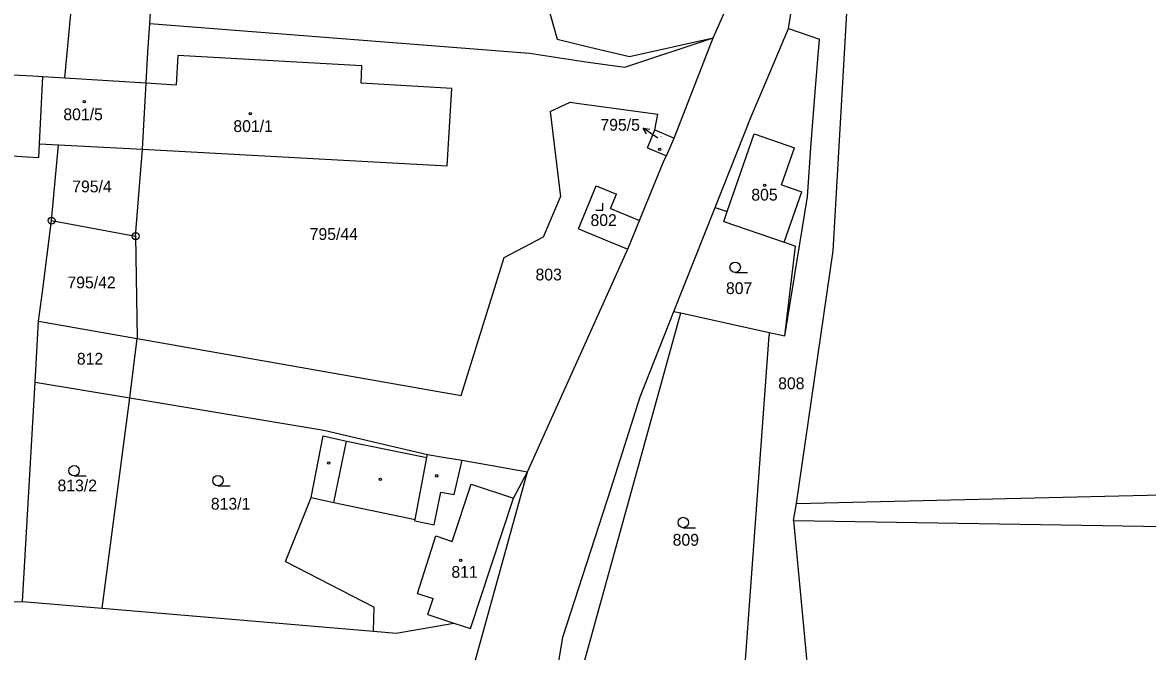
# Model space of a CAD drawing. Extents: x -779596 to -776743, y -1030330 to -1024513.
# Drawn here: x -777841 to -777678.9, y -1025297.1 to -1025206.5 of the extents above; entities that cross this region are included whole.
import ezdxf

# ---------------------------------------------------------------- set-up
doc = ezdxf.new("R2010")
doc.units = 0
for name, color, linetype in [('hranice parcel', 7, 'Continuous'), ('hranice vnitřní', 7, 'Continuous'), ('kultura', 7, 'Continuous'), ('Kód', 7, 'Continuous'), ('č_ parcel šipka', 7, 'Continuous'), ('č_pacel stav_', 7, 'Continuous'), ('č_parcel poz_', 7, 'Continuous')]:
    doc.layers.add(name, color=color, linetype=linetype)

msp = doc.modelspace()

# ---------------------------------------------------------------- linework, layer by layer
at = {"layer": 'hranice parcel'}
for points in [[(-777730.63, -1025207.41), (-777726.21, -1025179.94)], [(-777834.9, -1025214.5), (-777832.51, -1025188.88)], [(-777822.68, -1025206.68), (-777821.69, -1025190.24)], [(-777766.21, -1025200.87), (-777763.95, -1025208.94)], [(-777741.51, -1025208.76), (-777737.66, -1025200.08)], [(-777724.2, -1025239.45), (-777722.23, -1025205.16)], [(-777822.93, -1025210.82), (-777822.68, -1025206.68)], [(-777822.68, -1025206.68), (-777767.95, -1025210.94)], [(-777733.75, -1025214.77), (-777730.63, -1025207.41)], [(-777730.63, -1025207.41), (-777726.19, -1025208.94)], [(-777763.95, -1025208.94), (-777759.47, -1025210.02)], [(-777754.23, -1025212.97), (-777741.51, -1025208.76)], [(-777753.54, -1025211.45), (-777741.51, -1025208.76)], [(-777747.12, -1025223.18), (-777741.51, -1025208.76)], [(-777726.78, -1025216.52), (-777726.19, -1025208.94)], [(-777823.19, -1025215.22), (-777822.93, -1025210.82)], [(-777818.6, -1025211.27), (-777818.86, -1025215.49)], [(-777792.13, -1025212.77), (-777818.6, -1025211.27)], [(-777767.95, -1025210.94), (-777759.83, -1025212.22)], [(-777759.47, -1025210.02), (-777753.54, -1025211.45)], [(-777792.23, -1025215.27), (-777792.13, -1025212.77)], [(-777759.83, -1025212.22), (-777754.23, -1025212.97)], [(-777845.33, -1025213.92), (-777839.53, -1025214.22)], [(-777839.53, -1025214.22), (-777838.06, -1025214.3)], [(-777838.06, -1025214.3), (-777834.9, -1025214.5)], [(-777834.9, -1025214.5), (-777823.19, -1025215.22)], [(-777823.73, -1025224.79), (-777823.19, -1025215.22)], [(-777823.19, -1025215.22), (-777818.86, -1025215.49)], [(-777779.14, -1025216.05), (-777792.23, -1025215.27)], [(-777779.84, -1025227.17), (-777779.14, -1025216.05)], [(-777735.98, -1025220), (-777733.75, -1025214.77)], [(-777727.42, -1025224.6), (-777726.78, -1025216.52)], [(-777765, -1025219.35), (-777762.09, -1025218)], [(-777765, -1025219.35), (-777763.48, -1025231.66)], [(-777762.09, -1025218), (-777760.82, -1025218.18)], [(-777760.82, -1025218.18), (-777749.45, -1025219.74)], [(-777749.88, -1025222.01), (-777749.45, -1025219.74)], [(-777741.21, -1025233.16), (-777735.98, -1025220)], [(-777750.97, -1025224.57), (-777749.88, -1025222.01)], [(-777749.88, -1025222.01), (-777747.12, -1025223.18)], [(-777838.67, -1025226), (-777838.57, -1025223.99)], [(-777838.57, -1025223.99), (-777835.8, -1025224.14)], [(-777836.82, -1025235.07), (-777835.8, -1025224.14)], [(-777835.8, -1025224.14), (-777823.73, -1025224.79)], [(-777748.21, -1025225.74), (-777747.12, -1025223.18)], [(-777845.63, -1025225.54), (-777840.34, -1025225.89)], [(-777840.34, -1025225.89), (-777838.67, -1025226)], [(-777824.7, -1025237.31), (-777823.73, -1025224.79)], [(-777823.73, -1025224.79), (-777779.84, -1025227.17)], [(-777750.97, -1025224.57), (-777748.21, -1025225.74)], [(-777748.54, -1025226.35), (-777748.21, -1025225.74)], [(-777727.89, -1025231.66), (-777727.42, -1025224.6)], [(-777752.1, -1025235.07), (-777748.54, -1025226.35)], [(-777760.9, -1025236.26), (-777758.36, -1025230.06)], [(-777758.36, -1025230.06), (-777755.44, -1025231.25)], [(-777765.96, -1025237.39), (-777763.48, -1025231.66)], [(-777756.3, -1025233.35), (-777755.44, -1025231.25)], [(-777731.17, -1025251.69), (-777727.89, -1025231.66)], [(-777756.3, -1025233.35), (-777752.1, -1025235.07)], [(-777747.17, -1025248.16), (-777741.21, -1025233.16)], [(-777741.21, -1025233.16), (-777739.46, -1025233.76)], [(-777739.95, -1025235.18), (-777739.46, -1025233.76)], [(-777838.13, -1025245.31), (-777836.82, -1025235.07)], [(-777836.82, -1025235.07), (-777824.7, -1025237.31)], [(-777753.78, -1025239.17), (-777752.1, -1025235.07)], [(-777739.95, -1025235.18), (-777731.25, -1025238.19)], [(-777760.9, -1025236.26), (-777753.78, -1025239.17)], [(-777824.7, -1025237.31), (-777824.46, -1025252.07)], [(-777771.59, -1025240.39), (-777765.96, -1025237.39)], [(-777731.25, -1025238.19), (-777729.65, -1025238.74)], [(-777731.17, -1025251.69), (-777729.65, -1025238.74)], [(-777777.78, -1025260.26), (-777771.59, -1025240.39)], [(-777768.25, -1025271.25), (-777753.88, -1025239.4)], [(-777753.88, -1025239.4), (-777753.78, -1025239.17)], [(-777729.5, -1025275.83), (-777724.2, -1025239.45)], [(-777838.68, -1025249.56), (-777838.13, -1025245.31)], [(-777761.22, -1025302.91), (-777746.14, -1025248.38)], [(-777752.01, -1025260.48), (-777747.17, -1025248.16)], [(-777747.17, -1025248.16), (-777746.14, -1025248.38)], [(-777746.14, -1025248.38), (-777733.45, -1025251.19)], [(-777839.18, -1025258.37), (-777838.68, -1025249.56)], [(-777838.68, -1025249.56), (-777824.46, -1025252.07)], [(-777737.31, -1025304.98), (-777733.41, -1025251.62)], [(-777733.45, -1025251.19), (-777733.41, -1025251.62)], [(-777733.45, -1025251.19), (-777731.17, -1025251.69)], [(-777825.55, -1025260.62), (-777824.46, -1025252.07)], [(-777824.46, -1025252.07), (-777777.78, -1025260.26)], [(-777840.98, -1025289.94), (-777839.18, -1025258.37)], [(-777839.18, -1025258.37), (-777825.55, -1025260.62)], [(-777829.52, -1025290.91), (-777825.55, -1025260.62)], [(-777825.55, -1025260.62), (-777797.57, -1025265.24)], [(-777756.18, -1025273.62), (-777752.01, -1025260.48)], [(-777799.41, -1025274.98), (-777797.68, -1025266.07)], [(-777797.68, -1025266.07), (-777794.33, -1025266.84)], [(-777797.57, -1025265.24), (-777782.65, -1025268.78)], [(-777794.33, -1025266.84), (-777782.74, -1025269.22)], [(-777782.74, -1025269.22), (-777782.65, -1025268.78)], [(-777782.65, -1025268.78), (-777779.8, -1025269.25)], [(-777779.8, -1025269.25), (-777777.68, -1025269.59)], [(-777777.68, -1025269.59), (-777768.25, -1025271.25)], [(-777776.66, -1025301.64), (-777768.25, -1025271.25)], [(-777770.24, -1025275.07), (-777768.25, -1025271.25)], [(-777763.15, -1025295.08), (-777756.18, -1025273.62)], [(-777729.5, -1025275.83), (-777664.83, -1025274.27)], [(-777803.11, -1025284.2), (-777799.41, -1025274.98)], [(-777776.46, -1025293.83), (-777770.24, -1025275.07)], [(-777729.93, -1025278.29), (-777729.5, -1025275.83)], [(-777729.93, -1025278.29), (-777727.74, -1025301.16)], [(-777729.93, -1025278.29), (-777664.67, -1025279.31)], [(-777803.11, -1025284.2), (-777790.33, -1025290.75)], [(-777851.03, -1025290.03), (-777840.98, -1025289.94)], [(-777840.98, -1025289.94), (-777829.52, -1025290.91)], [(-777829.52, -1025290.91), (-777790.45, -1025294.22)], [(-777790.45, -1025294.22), (-777790.33, -1025290.75)], [(-777787.17, -1025294.5), (-777778.84, -1025293.05)], [(-777778.84, -1025293.05), (-777776.46, -1025293.83)], [(-777790.45, -1025294.22), (-777787.17, -1025294.5)], [(-777769.53, -1025333.53), (-777763.15, -1025295.08)]]:
    msp.add_lwpolyline(points, dxfattribs=at)
at = {"layer": 'hranice vnitřní'}
for points in [[(-777838.57, -1025223.99), (-777838.06, -1025214.3)], [(-777739.46, -1025233.76), (-777735.59, -1025222.57)], [(-777735.59, -1025222.57), (-777729.8, -1025224.58)], [(-777731.64, -1025229.92), (-777729.8, -1025224.58)], [(-777731.64, -1025229.92), (-777728.74, -1025230.92)], [(-777731.25, -1025238.19), (-777728.74, -1025230.92)], [(-777796.13, -1025275.67), (-777794.33, -1025266.84)], [(-777784.45, -1025278.13), (-777782.74, -1025269.22)], [(-777778.83, -1025274.55), (-777777.68, -1025269.59)], [(-777781.71, -1025278.89), (-777780.75, -1025274.18)], [(-777780.75, -1025274.18), (-777778.83, -1025274.55)], [(-777779.11, -1025281.28), (-777776.38, -1025273.03)], [(-777776.38, -1025273.03), (-777770.24, -1025275.07)], [(-777799.41, -1025274.98), (-777796.13, -1025275.67)], [(-777796.13, -1025275.67), (-777784.45, -1025278.13)], [(-777784.49, -1025278.32), (-777784.45, -1025278.13)], [(-777784.49, -1025278.32), (-777781.71, -1025278.89)], [(-777784.07, -1025288.78), (-777781.44, -1025280.5)], [(-777781.44, -1025280.5), (-777779.11, -1025281.28)], [(-777784.07, -1025288.78), (-777781.84, -1025289.52)], [(-777782.6, -1025291.8), (-777781.84, -1025289.52)], [(-777782.6, -1025291.8), (-777778.84, -1025293.05)]]:
    msp.add_lwpolyline(points, dxfattribs=at)
at = {"layer": 'kultura'}
for points in [[(-777758.41, -1025233.55), (-777757.41, -1025233.55), (-777757.41, -1025232.55)], [(-777738.32, -1025242.55), (-777736.57, -1025242.55)], [(-777833.57, -1025271.86), (-777831.82, -1025271.86)], [(-777812.85, -1025273.28), (-777811.1, -1025273.28)], [(-777745.81, -1025279.31), (-777744.06, -1025279.31)]]:
    msp.add_lwpolyline(points, dxfattribs=at)
for centre, radius in [((-777832.09, -1025217.92), 0.175), ((-777808.19, -1025219.68), 0.175), ((-777749.2, -1025224.8), 0.175), ((-777734.09, -1025229.98), 0.175), ((-777738.32, -1025241.8), 0.75), ((-777833.57, -1025271.11), 0.75), ((-777796.89, -1025270), 0.175), ((-777812.85, -1025272.53), 0.75), ((-777789.44, -1025272.36), 0.175), ((-777781.33, -1025271.84), 0.175), ((-777745.81, -1025278.56), 0.75), ((-777777.87, -1025284.01), 0.175)]:
    msp.add_circle(centre, radius, dxfattribs=at)
at = {"layer": 'Kód'}
for centre, radius in [((-777836.82, -1025235.07), 0.5), ((-777836.82, -1025235.07), 0.032), ((-777824.7, -1025237.31), 0.5), ((-777824.7, -1025237.31), 0.032)]:
    msp.add_circle(centre, radius, dxfattribs=at)
at = {"layer": 'č_ parcel šipka'}
for points in [[(-777749.45, -1025223.21), (-777751.57, -1025221.741)], [(-777751.108, -1025222.584), (-777751.57, -1025221.741), (-777750.618, -1025221.877)]]:
    msp.add_lwpolyline(points, dxfattribs=at)

# ---------------------------------------------------------------- texts
msp.add_text('795/5', height=1.7, dxfattribs=at).set_placement((-777757.74, -1025222.12))
at = {"layer": 'č_pacel stav_'}
for s, height, p in [('801/5', 1.7, (-777835.12, -1025220.61)), ('801/1', 1.7, (-777810.62, -1025222.31)), ('795/5', 0.1, (-777749.25, -1025223.01)), ('805', 1.7, (-777736, -1025232.19)), ('802', 1.7, (-777759.17, -1025235.85)), ('811', 1.7, (-777779.21, -1025286.53))]:
    msp.add_text(s, height=height, dxfattribs=at).set_placement(p)
at = {"layer": 'č_parcel poz_'}
for s, p in [('795/4', (-777833.84, -1025231)), ('795/44', (-777799.629, -1025237.86)), ('803', (-777767.09, -1025243.69)), ('795/42', (-777834.53, -1025244.83)), ('807', (-777739.65, -1025245.65)), ('812', (-777833.17, -1025255.82)), ('808', (-777732.13, -1025259.36)), ('813/2', (-777835.96, -1025274.08)), ('813/1', (-777813.87, -1025276.71)), ('809', (-777747.33, -1025281.91))]:
    msp.add_text(s, height=1.7, dxfattribs=at).set_placement(p)

doc.saveas('drawing.dxf')
